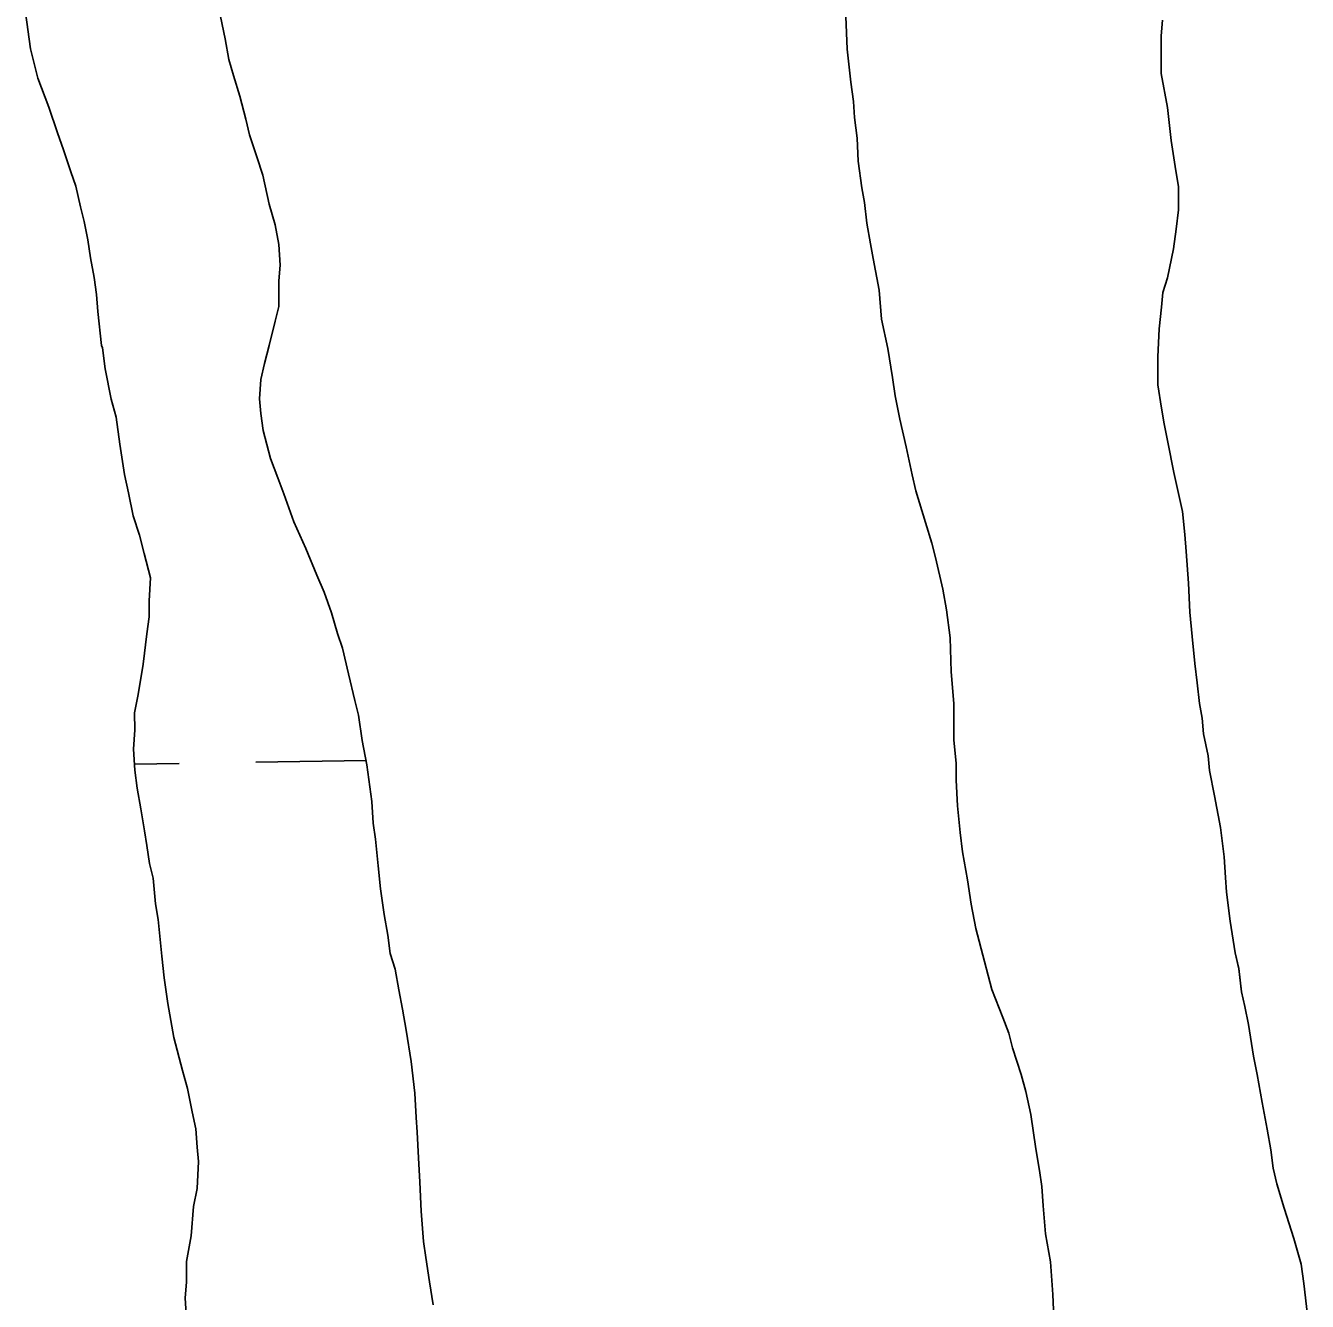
# Model space of a CAD drawing. Extents: x 3855477 to 3893699, y 299188 to 325115.
# Drawn here: x 3881417.3 to 3881684.2, y 306665.5 to 306931.1 of the extents above; entities that cross this region are included whole.
import ezdxf

# ---------------------------------------------------------------- set-up
doc = ezdxf.new("R2010")
doc.units = 0
doc.layers.add('V-TOPO-SHOR', color=7, linetype='Continuous')
doc.layers.add('V-WETL-SWMP', color=7, linetype='Continuous')

msp = doc.modelspace()

# ---------------------------------------------------------------- linework, layer by layer
at = {"layer": 'V-TOPO-SHOR'}
for points in [[(3881426.75, 306900.66), (3881425.23, 306905.22), (3881423.96, 306908.76), (3881422.18, 306914.08), (3881419.89, 306920.15), (3881418.36, 306926.23), (3881417.35, 306933.82)], [(3881457.6, 306934.63), (3881458.88, 306928.3), (3881459.64, 306923.99), (3881460.66, 306920.71), (3881461.93, 306916.4), (3881463.2, 306911.59), (3881463.96, 306908.3), (3881465.49, 306903.74), (3881466.76, 306899.95), (3881468.03, 306893.87), (3881469.3, 306889.57), (3881470.06, 306885.52), (3881470.32, 306881.22), (3881470.07, 306877.92), (3881470.08, 306872.61), (3881469.32, 306869.57), (3881468.06, 306864.5), (3881467.06, 306860.7), (3881466.3, 306857.41), (3881466.05, 306853.36), (3881466.31, 306850.32), (3881466.82, 306846.78), (3881468.34, 306840.95), (3881469.87, 306836.91), (3881471.14, 306833.62), (3881473.17, 306827.79), (3881475.71, 306822.23), (3881477.99, 306816.66), (3881479.52, 306813.11), (3881481.04, 306808.81), (3881482.31, 306804.51), (3881483.33, 306801.47), (3881484.6, 306796.16), (3881485.87, 306790.59), (3881486.64, 306787.55), (3881487.4, 306782.23), (3881488.42, 306777.17), (3881489.44, 306769.58), (3881489.7, 306765.02), (3881490.21, 306761.73), (3881490.72, 306756.16), (3881491.23, 306751.35), (3881492, 306746.03), (3881492.76, 306741.73), (3881493.27, 306737.93), (3881494.29, 306734.64), (3881495.06, 306730.34), (3881495.82, 306726.29), (3881496.58, 306721.98), (3881497.6, 306715.4), (3881498.37, 306708.82), (3881498.63, 306703.75), (3881498.89, 306700.72), (3881499.15, 306695.4), (3881499.41, 306690.34), (3881499.67, 306684.26), (3881500.18, 306677.93), (3881500.69, 306674.64), (3881501.46, 306669.57), (3881502.22, 306664.76)], [(3881614.19, 306748.16), (3881613.43, 306753.22), (3881612.41, 306759.05), (3881611.9, 306763.1), (3881611.39, 306768.67), (3881611.13, 306773.98), (3881611.12, 306777.53), (3881610.61, 306782.34), (3881610.61, 306785.63), (3881610.6, 306789.94), (3881610.09, 306796.52), (3881609.83, 306803.61), (3881609.06, 306809.43), (3881608.3, 306813.73), (3881606.77, 306820.31), (3881606.01, 306823.35), (3881604.73, 306827.66), (3881602.7, 306834.24), (3881601.94, 306837.53), (3881600.67, 306843.35), (3881599.39, 306849.17), (3881598.38, 306853.98), (3881597.86, 306857.78), (3881596.85, 306863.85), (3881595.57, 306869.93), (3881595.06, 306876.01), (3881593.79, 306882.59), (3881593.28, 306885.62), (3881592.51, 306889.93), (3881592, 306894.23), (3881591.49, 306897.27), (3881590.72, 306902.84), (3881590.46, 306907.65), (3881589.95, 306911.95), (3881589.7, 306915.24), (3881589.18, 306919.3), (3881588.42, 306926.13), (3881588.16, 306932.97)], [(3881654.04, 306932.23), (3881653.79, 306928.94), (3881653.79, 306925.65), (3881653.8, 306921.09), (3881655.07, 306914), (3881655.84, 306907.17), (3881656.86, 306900.84), (3881657.37, 306897.55), (3881657.38, 306892.74), (3881656.88, 306888.68), (3881656.38, 306884.63), (3881655.12, 306878.55), (3881654.11, 306875.52), (3881653.86, 306872.48), (3881653.35, 306867.92), (3881653.11, 306862.1), (3881653.11, 306856.27), (3881653.88, 306851.46), (3881654.39, 306848.17), (3881655.15, 306844.37), (3881656.43, 306838.04), (3881658.21, 306829.94), (3881658.72, 306825.14), (3881658.98, 306821.59), (3881659.49, 306815.01), (3881659.75, 306808.93), (3881660.26, 306803.87), (3881660.78, 306798.3), (3881661.29, 306794.25), (3881661.8, 306789.94), (3881662.31, 306786.91), (3881662.57, 306783.61), (3881663.58, 306779.06), (3881663.84, 306776.02), (3881664.86, 306770.7), (3881666.13, 306764.12), (3881666.9, 306758.04), (3881667.16, 306753.74), (3881667.41, 306750.7), (3881668.18, 306744.63), (3881669.2, 306738.05), (3881669.96, 306734.76), (3881670.48, 306729.94), (3881671.24, 306726.91), (3881672, 306723.11), (3881673.02, 306716.53), (3881673.79, 306712.73), (3881674.81, 306706.91), (3881675.83, 306701.34), (3881676.59, 306697.04), (3881677.1, 306693.24), (3881677.87, 306689.95), (3881679.39, 306684.88), (3881681.42, 306678.55), (3881682.95, 306673.24), (3881683.46, 306669.19), (3881684.23, 306662.61)], [(3881450.82, 306661.67), (3881450.56, 306666.23), (3881450.81, 306669.52), (3881450.81, 306673.82), (3881451.82, 306679.14), (3881452.32, 306685.22), (3881453.07, 306689.02), (3881453.32, 306694.59), (3881453.06, 306697.62), (3881452.8, 306701.42), (3881452.04, 306704.97), (3881451.02, 306709.78), (3881450, 306713.57), (3881448.22, 306720.41), (3881446.95, 306727.5), (3881446.19, 306732.81), (3881445.67, 306737.37), (3881444.91, 306744.97), (3881444.4, 306748.26), (3881443.88, 306753.57), (3881443.12, 306756.61), (3881442.61, 306760.41), (3881442.1, 306763.45), (3881441.33, 306768), (3881440.57, 306772.3), (3881440.06, 306776.1), (3881439.8, 306780.41), (3881440.05, 306784.46), (3881440.04, 306788), (3881440.8, 306791.8), (3881441.81, 306798.13), (3881442.56, 306804.46), (3881443.06, 306808.01), (3881443.06, 306811.3), (3881443.31, 306816.11), (3881442.03, 306821.17), (3881441.02, 306824.97), (3881439.75, 306829.02), (3881438.73, 306833.83), (3881437.96, 306837.63), (3881436.94, 306843.96), (3881436.18, 306849.53), (3881435.16, 306853.32), (3881433.89, 306859.65), (3881433.37, 306863.96), (3881433.12, 306864.46), (3881432.35, 306871.55), (3881432.1, 306875.1), (3881431.59, 306878.64), (3881430.82, 306882.69), (3881430.31, 306886.49), (3881429.55, 306890.28), (3881428.79, 306893.32), (3881427.77, 306897.63), (3881426.75, 306900.66)], [(3881631.51, 306660.57), (3881631.25, 306666.9), (3881630.74, 306673.74), (3881629.72, 306679.56), (3881629.2, 306685.38), (3881628.95, 306689.43), (3881628.44, 306692.73), (3881627.67, 306697.28), (3881626.65, 306704.37), (3881625.63, 306709.18), (3881624.62, 306712.72), (3881622.84, 306718.29), (3881622.08, 306721.33), (3881620.8, 306724.62), (3881618.52, 306730.44), (3881616.99, 306736.26), (3881615.21, 306743.1), (3881614.19, 306748.16)]]:
    msp.add_lwpolyline(points, dxfattribs=at)
at = {"layer": 'V-WETL-SWMP'}
for p, q in [((3881418.37, 306926.23), (3881417.34, 306933.82)), ((3881457.6, 306934.63), (3881458.88, 306928.3)), ((3881458.88, 306928.3), (3881459.64, 306923.99)), ((3881419.89, 306920.15), (3881418.37, 306926.23)), ((3881459.64, 306923.99), (3881460.66, 306920.7)), ((3881422.18, 306914.08), (3881419.89, 306920.15)), ((3881460.66, 306920.7), (3881461.93, 306916.4)), ((3881461.93, 306916.4), (3881463.2, 306911.59)), ((3881423.96, 306908.76), (3881422.18, 306914.08)), ((3881463.2, 306911.59), (3881463.96, 306908.3)), ((3881425.23, 306905.22), (3881423.96, 306908.76)), ((3881463.96, 306908.3), (3881465.49, 306903.74)), ((3881426.75, 306900.66), (3881425.23, 306905.22)), ((3881465.49, 306903.74), (3881466.76, 306899.95)), ((3881427.77, 306897.62), (3881426.75, 306900.66)), ((3881466.76, 306899.95), (3881468.03, 306893.87)), ((3881428.78, 306893.32), (3881427.77, 306897.62)), ((3881429.55, 306890.28), (3881428.78, 306893.32)), ((3881468.03, 306893.87), (3881469.3, 306889.57)), ((3881430.31, 306886.49), (3881429.55, 306890.28)), ((3881469.3, 306889.57), (3881470.06, 306885.52)), ((3881430.82, 306882.69), (3881430.31, 306886.49)), ((3881470.06, 306885.52), (3881470.32, 306881.22)), ((3881431.59, 306878.64), (3881430.82, 306882.69)), ((3881470.32, 306881.22), (3881470.07, 306877.92)), ((3881432.1, 306875.09), (3881431.59, 306878.64)), ((3881470.07, 306877.92), (3881470.08, 306872.61)), ((3881432.35, 306871.55), (3881432.1, 306875.09)), ((3881470.08, 306872.61), (3881469.32, 306869.57)), ((3881433.12, 306864.46), (3881432.35, 306871.55)), ((3881469.32, 306869.57), (3881468.06, 306864.5)), ((3881433.38, 306863.96), (3881433.12, 306864.46)), ((3881433.89, 306859.65), (3881433.38, 306863.96)), ((3881468.06, 306864.5), (3881467.06, 306860.7)), ((3881435.16, 306853.32), (3881433.89, 306859.65)), ((3881467.06, 306860.7), (3881466.3, 306857.41)), ((3881466.3, 306857.41), (3881466.05, 306853.36)), ((3881436.18, 306849.53), (3881435.16, 306853.32)), ((3881466.05, 306853.36), (3881466.31, 306850.32)), ((3881466.31, 306850.32), (3881466.82, 306846.78)), ((3881436.94, 306843.96), (3881436.18, 306849.53)), ((3881466.82, 306846.78), (3881468.34, 306840.95)), ((3881437.96, 306837.63), (3881436.94, 306843.96)), ((3881468.34, 306840.95), (3881469.87, 306836.91)), ((3881438.73, 306833.83), (3881437.96, 306837.63)), ((3881469.87, 306836.91), (3881471.14, 306833.61)), ((3881439.75, 306829.02), (3881438.73, 306833.83)), ((3881471.14, 306833.61), (3881473.17, 306827.79)), ((3881441.02, 306824.97), (3881439.75, 306829.02)), ((3881473.17, 306827.79), (3881475.71, 306822.23)), ((3881442.03, 306821.17), (3881441.02, 306824.97)), ((3881443.31, 306816.11), (3881442.03, 306821.17)), ((3881475.71, 306822.23), (3881477.99, 306816.66)), ((3881443.06, 306811.3), (3881443.31, 306816.11)), ((3881477.99, 306816.66), (3881479.52, 306813.11)), ((3881479.52, 306813.11), (3881481.04, 306808.81)), ((3881443.06, 306808.01), (3881443.06, 306811.3)), ((3881442.56, 306804.46), (3881443.06, 306808.01)), ((3881481.04, 306808.81), (3881482.31, 306804.51)), ((3881441.81, 306798.13), (3881442.56, 306804.46)), ((3881482.31, 306804.51), (3881483.33, 306801.47)), ((3881483.33, 306801.47), (3881484.6, 306796.16)), ((3881440.8, 306791.8), (3881441.81, 306798.13)), ((3881484.6, 306796.16), (3881485.87, 306790.59)), ((3881440.04, 306788), (3881440.8, 306791.8)), ((3881485.87, 306790.59), (3881486.64, 306787.55)), ((3881440.05, 306784.46), (3881440.04, 306788)), ((3881486.64, 306787.55), (3881487.4, 306782.23)), ((3881439.8, 306780.41), (3881440.05, 306784.46)), ((3881487.4, 306782.23), (3881488.42, 306777.17)), ((3881440.06, 306776.1), (3881439.8, 306780.41)), ((3881439.99, 306777.3), (3881449.29, 306777.45)), ((3881440.57, 306772.3), (3881440.06, 306776.1)), ((3881465.29, 306777.71), (3881488.24, 306778.08)), ((3881488.42, 306777.17), (3881489.44, 306769.58)), ((3881441.33, 306768), (3881440.57, 306772.3)), ((3881442.1, 306763.45), (3881441.33, 306768)), ((3881489.44, 306769.58), (3881489.7, 306765.02)), ((3881489.7, 306765.02), (3881490.21, 306761.73)), ((3881442.61, 306760.41), (3881442.1, 306763.45)), ((3881443.12, 306756.61), (3881442.61, 306760.41)), ((3881490.21, 306761.73), (3881490.72, 306756.16)), ((3881443.88, 306753.57), (3881443.12, 306756.61)), ((3881490.72, 306756.16), (3881491.23, 306751.35)), ((3881444.4, 306748.26), (3881443.88, 306753.57)), ((3881491.23, 306751.35), (3881492, 306746.03)), ((3881444.91, 306744.96), (3881444.4, 306748.26)), ((3881445.67, 306737.37), (3881444.91, 306744.96)), ((3881492, 306746.03), (3881492.76, 306741.73)), ((3881492.76, 306741.73), (3881493.27, 306737.93)), ((3881446.19, 306732.81), (3881445.67, 306737.37)), ((3881493.27, 306737.93), (3881494.29, 306734.64)), ((3881494.29, 306734.64), (3881495.06, 306730.34)), ((3881446.95, 306727.5), (3881446.19, 306732.81)), ((3881495.06, 306730.34), (3881495.82, 306726.29)), ((3881448.23, 306720.41), (3881446.95, 306727.5)), ((3881495.82, 306726.29), (3881496.58, 306721.98)), ((3881450, 306713.57), (3881448.23, 306720.41)), ((3881496.58, 306721.98), (3881497.6, 306715.4)), ((3881497.6, 306715.4), (3881498.37, 306708.82)), ((3881451.02, 306709.78), (3881450, 306713.57)), ((3881452.04, 306704.97), (3881451.02, 306709.78)), ((3881498.37, 306708.82), (3881498.63, 306703.75)), ((3881452.8, 306701.42), (3881452.04, 306704.97)), ((3881498.63, 306703.75), (3881498.89, 306700.72)), ((3881453.06, 306697.62), (3881452.8, 306701.42)), ((3881498.89, 306700.72), (3881499.15, 306695.4)), ((3881453.32, 306694.59), (3881453.06, 306697.62)), ((3881453.07, 306689.02), (3881453.32, 306694.59)), ((3881499.15, 306695.4), (3881499.41, 306690.33)), ((3881499.41, 306690.33), (3881499.67, 306684.26)), ((3881452.32, 306685.22), (3881453.07, 306689.02)), ((3881451.82, 306679.14), (3881452.32, 306685.22)), ((3881499.67, 306684.26), (3881500.18, 306677.93)), ((3881450.81, 306673.82), (3881451.82, 306679.14)), ((3881500.18, 306677.93), (3881500.69, 306674.64)), ((3881500.69, 306674.64), (3881501.46, 306669.57)), ((3881450.81, 306669.52), (3881450.81, 306673.82)), ((3881450.56, 306666.23), (3881450.81, 306669.52)), ((3881501.46, 306669.57), (3881502.22, 306664.77)), ((3881450.82, 306661.67), (3881450.56, 306666.23))]:
    msp.add_line(p, q, dxfattribs=at)
for points in [[(3881614.19, 306748.16), (3881613.43, 306753.22), (3881612.41, 306759.05), (3881611.9, 306763.1), (3881611.39, 306768.67), (3881611.13, 306773.98), (3881611.12, 306777.53), (3881610.61, 306782.34), (3881610.61, 306785.63), (3881610.6, 306789.93), (3881610.09, 306796.52), (3881609.83, 306803.61), (3881609.06, 306809.43), (3881608.3, 306813.73), (3881606.77, 306820.31), (3881606.01, 306823.35), (3881604.73, 306827.66), (3881602.7, 306834.24), (3881601.94, 306837.53), (3881600.67, 306843.35), (3881599.39, 306849.17), (3881598.38, 306853.98), (3881597.86, 306857.78), (3881596.85, 306863.85), (3881595.57, 306869.93), (3881595.06, 306876.01), (3881593.79, 306882.59), (3881593.27, 306885.62), (3881592.51, 306889.93), (3881592, 306894.23), (3881591.49, 306897.27), (3881590.72, 306902.84), (3881590.46, 306907.65), (3881589.95, 306911.95), (3881589.7, 306915.24), (3881589.19, 306919.3), (3881588.42, 306926.13), (3881588.16, 306932.97)], [(3881654.04, 306932.23), (3881653.79, 306928.94), (3881653.79, 306925.65), (3881653.8, 306921.09), (3881655.07, 306914), (3881655.84, 306907.17), (3881656.86, 306900.84), (3881657.37, 306897.55), (3881657.38, 306892.74), (3881656.88, 306888.68), (3881656.37, 306884.63), (3881655.12, 306878.55), (3881654.1, 306875.52), (3881653.86, 306872.48), (3881653.35, 306867.92), (3881653.11, 306862.1), (3881653.12, 306856.27), (3881653.88, 306851.46), (3881654.39, 306848.17), (3881655.15, 306844.37), (3881656.43, 306838.04), (3881658.21, 306829.94), (3881658.72, 306825.13), (3881658.98, 306821.59), (3881659.49, 306815.01), (3881659.75, 306808.93), (3881660.26, 306803.87), (3881660.78, 306798.3), (3881661.29, 306794.25), (3881661.8, 306789.94), (3881662.31, 306786.9), (3881662.57, 306783.61), (3881663.58, 306779.06), (3881663.84, 306776.02), (3881664.86, 306770.7), (3881666.13, 306764.12), (3881666.9, 306758.04), (3881667.16, 306753.74), (3881667.41, 306750.7), (3881668.18, 306744.63), (3881669.2, 306738.04), (3881669.96, 306734.75), (3881670.48, 306729.94), (3881671.24, 306726.91), (3881672, 306723.11), (3881673.02, 306716.53), (3881673.79, 306712.73), (3881674.81, 306706.91), (3881675.83, 306701.34), (3881676.59, 306697.03), (3881677.1, 306693.24), (3881677.87, 306689.95), (3881679.39, 306684.88), (3881681.42, 306678.56), (3881682.95, 306673.24), (3881683.46, 306669.19), (3881684.23, 306662.61)], [(3881631.51, 306660.57), (3881631.25, 306666.9), (3881630.74, 306673.74), (3881629.72, 306679.56), (3881629.21, 306685.38), (3881628.95, 306689.43), (3881628.44, 306692.73), (3881627.67, 306697.28), (3881626.65, 306704.37), (3881625.63, 306709.18), (3881624.62, 306712.72), (3881622.84, 306718.29), (3881622.07, 306721.33), (3881620.8, 306724.62), (3881618.52, 306730.44), (3881616.99, 306736.26), (3881615.21, 306743.1), (3881614.19, 306748.16)]]:
    msp.add_lwpolyline(points, dxfattribs=at)

doc.saveas('drawing.dxf')
